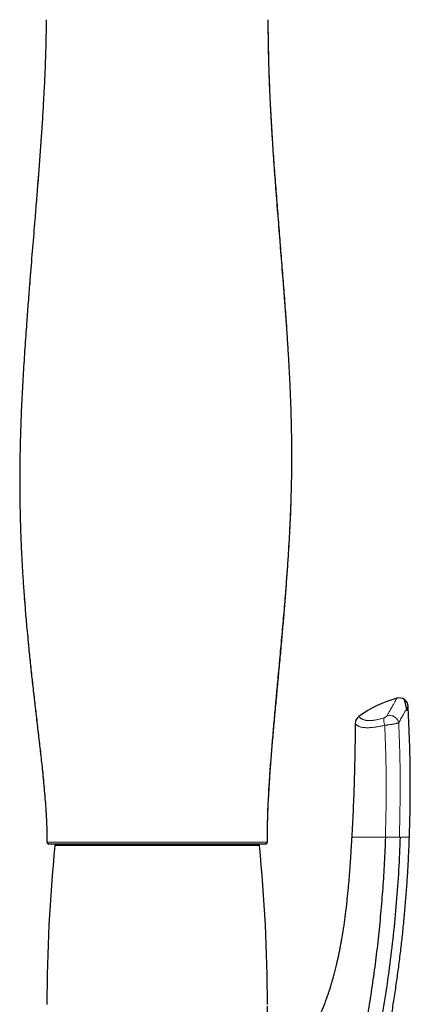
# Model space of a CAD drawing. Header units: millimetres. Extents: x 8 to 1329, y 12 to 1074.
# Tile 461 of 619: x 1007 to 1051, y 813 to 923. Entities that reach past the tile are written whole.
import ezdxf

# ---------------------------------------------------------------- set-up
doc = ezdxf.new("R2010")
doc.units = ezdxf.units.MM

msp = doc.modelspace()

# ---------------------------------------------------------------- linework, layer by layer
at = {"color": 252, "linetype": 'Continuous', "lineweight": 0}
for p, q in [((1007.51, 858.19), (1007.59, 857.24)), ((1033.96, 830.37), (1010.96, 830.37)), ((1020.28, 830.55), (1020.28, 830.55)), ((1024.67, 830.55), (1024.67, 830.55)), ((1034.82, 830.75), (1034.86, 830.75))]:
    msp.add_line(p, q, dxfattribs=at)
at = {"color": 7, "linetype": 'Continuous', "lineweight": 30}
for p, q in [((1010.06, 830.75), (1010.1, 830.75)), ((1033.86, 830.46), (1011.06, 830.46)), ((1020.68, 830.55), (1024.27, 830.55)), ((1034.86, 830.75), (1034.86, 830.75))]:
    msp.add_line(p, q, dxfattribs=at)
at = {"color": 7, "linetype": 'Continuous', "lineweight": 30, "flags": 128}
for points in [[(1050.69, 846.03), (1050.69, 846.05), (1050.69, 846.12), (1050.67, 846.19), (1050.66, 846.26), (1050.63, 846.33), (1050.61, 846.39), (1050.58, 846.46), (1050.54, 846.52), (1050.5, 846.58), (1050.45, 846.63), (1050.4, 846.69), (1050.34, 846.74), (1050.28, 846.79), (1050.26, 846.8), (1050.26, 846.8), (1050.26, 846.81), (1050.26, 846.81), (1050.26, 846.81), (1050.26, 846.81), (1050.26, 846.81), (1050.55, 845.51)], [(1010.26, 830.55), (1010.22, 830.55), (1010.19, 830.56)]]:
    msp.add_lwpolyline(points, dxfattribs=at)
at = {"color": 7, "linetype": 'Continuous', "lineweight": 30}
for centre, radius, start, end in [((1052.75, 834.57), 12.81, 104.9701, 126.349), ((1049.7, 845.98), 1, 3.0675, 104.9919), ((1045.75, 844.08), 1, 126.349, 179.5435), ((1010.26, 830.75), 0.2, 179.9925, 234.8427), ((1188.38, 812.5), 178.32, 174.251, 180), ((1011.06, 830.36), 0.1, 90, 174.251), ((1012.32, 830.39), 0.2, 126.8554, 161.4266), ((1032.66, 830.39), 0.2, 18.5734, 51.7154), ((1033.86, 830.36), 0.1, 5.749, 90), ((856.54, 812.5), 178.32, 360, 5.749)]:
    msp.add_arc(centre, radius, start, end, dxfattribs=at)
at = {"color": 252, "linetype": 'Continuous', "lineweight": 0}
for centre, radius, start, end in [((1012.32, 830.39), 0.2, 127.5054, 161.4017), ((1027.51, 830.42), 0.254, 8.6231, 31.3934), ((1034.62, 830.75), 0.2, 270.0919, 0.091)]:
    msp.add_arc(centre, radius, start, end, dxfattribs=at)
at = {"color": 7, "linetype": 'Continuous', "lineweight": 30}
for points, knots in [([(1009.96, 923.29), (1009.96, 922.91), (1009.96, 922.14), (1009.94, 920.99), (1009.91, 919.84), (1009.88, 918.69), (1009.83, 917.54), (1009.78, 916.4), (1009.74, 915.47), (1009.71, 914.94), (1009.7, 914.78)], [0, 0, 0, 0, 0.134993, 0.26996, 0.404797, 0.539705, 0.675061, 0.810535, 0.94476, 1, 1, 1, 1]), ([(1034.86, 830.75), (1034.86, 830.97), (1034.86, 831.6), (1034.88, 832.65), (1034.91, 833.87), (1034.96, 835.1), (1035.03, 836.33), (1035.12, 837.79), (1035.24, 839.49), (1035.39, 841.41), (1035.56, 843.38), (1035.74, 845.38), (1035.93, 847.43), (1036.12, 849.47), (1036.31, 851.52), (1036.49, 853.5), (1036.66, 855.42), (1036.81, 857.28), (1036.96, 859.15), (1037.1, 861.01), (1037.23, 862.87), (1037.34, 864.73), (1037.43, 866.46), (1037.5, 868.06), (1037.55, 869.53), (1037.58, 870.99), (1037.61, 872.46), (1037.62, 873.94), (1037.61, 875.42), (1037.59, 877.02), (1037.55, 878.75), (1037.49, 880.59), (1037.41, 882.44), (1037.33, 883.99), (1037.26, 885.25), (1037.2, 886.22), (1037.14, 887.18), (1037.08, 888.15), (1037.02, 889.1), (1036.91, 890.57), (1036.76, 892.57), (1036.57, 895.1), (1036.36, 897.62), (1036.16, 900.17), (1035.96, 902.72), (1035.76, 905.29), (1035.57, 907.86), (1035.4, 910.43), (1035.27, 912.7), (1035.17, 914.69), (1035.1, 916.4), (1035.04, 918.12), (1035, 919.84), (1034.97, 921.57), (1034.96, 922.72), (1034.96, 923.29)], [0, 0, 0, 0, 0.007193, 0.020453, 0.03371, 0.046966, 0.060226, 0.073489, 0.094326, 0.115182, 0.136015, 0.158162, 0.180276, 0.202432, 0.224587, 0.246735, 0.26687, 0.287012, 0.307149, 0.327275, 0.347396, 0.367524, 0.387661, 0.403483, 0.419296, 0.435089, 0.450897, 0.466799, 0.482787, 0.498771, 0.518708, 0.538648, 0.558576, 0.578482, 0.588906, 0.599358, 0.609842, 0.620262, 0.630527, 0.640696, 0.668033, 0.695361, 0.722741, 0.75008, 0.777933, 0.805696, 0.833467, 0.861216, 0.888982, 0.907134, 0.925544, 0.944203, 0.962804, 0.981393, 1, 1, 1, 1]), ([(1009.7, 914.78), (1009.69, 914.66), (1009.67, 914.2), (1009.62, 913.38), (1009.54, 911.98), (1009.42, 910.23), (1009.27, 908.12), (1009.12, 906.02), (1008.98, 904.3), (1008.9, 903.28), (1008.87, 902.96)], [0, 0, 0, 0, 0.029335, 0.118117, 0.207101, 0.385087, 0.563022, 0.740955, 0.918923, 1, 1, 1, 1]), ([(1008.87, 902.96), (1008.81, 902.24), (1008.67, 900.46), (1008.44, 897.63), (1008.25, 895.42), (1008.16, 894.25), (1008.15, 894.13)], [0, 0, 0, 0, 0.246815, 0.603582, 0.960693, 1, 1, 1, 1]), ([(1008.15, 894.13), (1008.13, 893.81), (1008.04, 892.75), (1007.9, 890.97), (1007.76, 889.05), (1007.64, 887.39), (1007.55, 886), (1007.46, 884.6), (1007.37, 883.2), (1007.29, 881.8), (1007.22, 880.4), (1007.16, 879), (1007.1, 877.53), (1007.05, 876), (1007.02, 874.4), (1007, 872.8), (1006.99, 871.22), (1007, 869.63), (1007.03, 868.05), (1007.07, 866.38), (1007.13, 864.62), (1007.22, 862.78), (1007.32, 860.93), (1007.44, 859.09), (1007.54, 857.86), (1007.59, 857.24)], [0, 0, 0, 0, 0.02664, 0.086035, 0.145215, 0.182841, 0.220915, 0.25884, 0.296757, 0.33471, 0.372607, 0.410534, 0.4485, 0.491856, 0.535249, 0.578465, 0.621331, 0.664118, 0.706976, 0.749854, 0.79988, 0.849929, 0.899951, 0.949931, 1, 1, 1, 1]), ([(1007.59, 857.24), (1007.6, 857.09), (1007.66, 856.27), (1007.77, 855.02), (1007.88, 853.93), (1007.92, 853.5)], [0, 0, 0, 0, 0.1221234, 0.6582503, 1, 1, 1, 1]), ([(1007.92, 853.5), (1007.98, 852.87), (1008.11, 851.6), (1008.31, 849.7), (1008.52, 847.81), (1008.74, 845.91), (1008.96, 844.02), (1009.18, 842.11), (1009.4, 840.2), (1009.58, 838.54), (1009.71, 837.14), (1009.81, 835.99), (1009.91, 834.84), (1009.95, 834.07), (1009.97, 833.68)], [0, 0, 0, 0, 0.095713, 0.191476, 0.287284, 0.382971, 0.478606, 0.574871, 0.671562, 0.768159, 0.826122, 0.88409, 0.942051, 1, 1, 1, 1]), ([(1050.84, 831.3), (1050.86, 831.9), (1050.9, 833.12), (1050.93, 834.96), (1050.95, 836.83), (1050.94, 838.71), (1050.91, 840.58), (1050.85, 842.45), (1050.78, 844.27), (1050.72, 845.46), (1050.69, 846.03)], [0, 0, 0, 0, 0.121197, 0.248359, 0.375458, 0.502507, 0.629516, 0.756493, 0.883449, 1, 1, 1, 1]), ([(1044.75, 844.09), (1044.74, 843.51), (1044.73, 842.34), (1044.7, 840.59), (1044.66, 838.85), (1044.62, 837.2), (1044.56, 835.65), (1044.5, 834.2), (1044.43, 832.75), (1044.38, 831.79), (1044.35, 831.3)], [0, 0, 0, 0, 0.136588, 0.27318, 0.409786, 0.546397, 0.659784, 0.773176, 0.886584, 1, 1, 1, 1]), ([(1009.97, 833.68), (1009.98, 833.58), (1010, 833.19), (1010.03, 832.51), (1010.06, 831.63), (1010.06, 831.04), (1010.06, 830.75)], [0, 0, 0, 0, 0.102368, 0.401614, 0.70082, 1, 1, 1, 1]), ([(1048.14, 831.3), (1048.1, 830.35), (1048.03, 828.43), (1047.84, 825.57), (1047.61, 822.71), (1047.33, 819.86), (1046.99, 817.04), (1046.6, 814.24), (1046.16, 811.46), (1045.67, 808.66), (1045.19, 806.19), (1044.75, 804.07), (1044.37, 802.3), (1043.97, 800.57), (1043.57, 798.94), (1043.2, 797.43), (1042.92, 796.31), (1042.7, 795.49), (1042.53, 794.97), (1042.32, 794.48), (1042.09, 794.03), (1041.83, 793.63), (1041.55, 793.28), (1041.23, 792.98), (1040.87, 792.72), (1040.48, 792.5), (1040.03, 792.32), (1039.54, 792.17), (1038.98, 792.06), (1038.41, 791.98), (1037.81, 791.93), (1037.18, 791.9), (1036.52, 791.89), (1035.83, 791.89), (1035.11, 791.88), (1034.37, 791.88), (1033.65, 791.88), (1032.96, 791.88), (1032.31, 791.88), (1031.66, 791.89), (1031.02, 791.89), (1030.39, 791.91), (1030, 791.92), (1029.8, 791.92)], [0, 0, 0, 0, 0.055994, 0.11201, 0.167957, 0.223738, 0.279391, 0.334091, 0.389025, 0.444413, 0.500338, 0.535961, 0.571311, 0.606098, 0.640049, 0.669032, 0.697089, 0.707856, 0.718479, 0.728959, 0.739293, 0.748073, 0.756751, 0.765357, 0.773947, 0.782576, 0.791303, 0.801959, 0.812913, 0.824241, 0.836006, 0.848262, 0.861064, 0.874458, 0.88851, 0.903203, 0.918442, 0.931498, 0.944835, 0.958405, 0.972157, 0.98604, 1, 1, 1, 1]), ([(1044.35, 831.3), (1044.33, 831.05), (1044.3, 830.54), (1044.26, 829.79), (1044.21, 829.06), (1044.16, 828.35), (1044.11, 827.66), (1044.06, 826.98), (1044.01, 826.34), (1043.95, 825.7), (1043.89, 825.05), (1043.82, 824.38), (1043.75, 823.7), (1043.67, 823.04), (1043.59, 822.4), (1043.51, 821.79), (1043.43, 821.2), (1043.34, 820.64), (1043.25, 820.11), (1043.16, 819.59), (1043.07, 819.1), (1042.98, 818.64), (1042.9, 818.21), (1042.81, 817.81), (1042.73, 817.44), (1042.65, 817.09), (1042.57, 816.76), (1042.5, 816.45), (1042.42, 816.15), (1042.35, 815.87), (1042.28, 815.62), (1042.21, 815.39), (1042.16, 815.18), (1042.1, 814.99), (1042.06, 814.84), (1042.01, 814.7), (1041.98, 814.6), (1041.96, 814.52), (1041.94, 814.46), (1041.93, 814.42), (1041.92, 814.39), (1041.92, 814.38), (1041.91, 814.36), (1041.9, 814.33), (1041.89, 814.28), (1041.87, 814.22), (1041.84, 814.13), (1041.81, 814.03), (1041.76, 813.9), (1041.71, 813.75), (1041.66, 813.58), (1041.59, 813.4), (1041.53, 813.2), (1041.45, 813), (1041.37, 812.78), (1041.28, 812.53), (1041.18, 812.27), (1041.08, 812.03), (1041, 811.84), (1040.94, 811.7), (1040.91, 811.61), (1040.87, 811.54), (1040.85, 811.49), (1040.83, 811.45), (1040.82, 811.41), (1040.8, 811.36), (1040.77, 811.3), (1040.73, 811.22), (1040.69, 811.12), (1040.64, 811.02), (1040.56, 810.85), (1040.45, 810.62), (1040.3, 810.32), (1040.14, 810.01), (1039.98, 809.73), (1039.84, 809.48), (1039.7, 809.25), (1039.56, 809.03), (1039.41, 808.8), (1039.25, 808.56), (1039.08, 808.33), (1038.9, 808.1), (1038.71, 807.87), (1038.52, 807.66), (1038.33, 807.46), (1038.15, 807.3), (1037.98, 807.15), (1037.83, 807.03), (1037.7, 806.94), (1037.59, 806.87), (1037.49, 806.81), (1037.39, 806.76), (1037.29, 806.71), (1037.19, 806.67), (1037.08, 806.63), (1036.96, 806.6), (1036.85, 806.58), (1036.74, 806.56), (1036.65, 806.56), (1036.55, 806.56), (1036.46, 806.57), (1036.38, 806.59), (1036.3, 806.61), (1036.24, 806.63), (1036.17, 806.66), (1036.08, 806.71), (1036, 806.76), (1035.93, 806.81), (1035.88, 806.86), (1035.83, 806.9), (1035.79, 806.94), (1035.75, 806.98), (1035.71, 807.04), (1035.65, 807.1), (1035.6, 807.18), (1035.54, 807.28), (1035.47, 807.39), (1035.41, 807.52), (1035.34, 807.67), (1035.28, 807.84), (1035.22, 808.02), (1035.16, 808.22), (1035.11, 808.44), (1035.06, 808.7), (1035.01, 808.98), (1034.97, 809.29), (1034.94, 809.61), (1034.91, 809.96), (1034.89, 810.32), (1034.88, 810.68), (1034.87, 811.06), (1034.86, 811.46), (1034.86, 811.88), (1034.86, 812.16), (1034.86, 812.3)], [0, 0, 0, 0, 0.022962, 0.045399, 0.067309, 0.088692, 0.109549, 0.129522, 0.148988, 0.167946, 0.186396, 0.207698, 0.22828, 0.248143, 0.267287, 0.285712, 0.303418, 0.320403, 0.336669, 0.352216, 0.367044, 0.381153, 0.394544, 0.40651, 0.417837, 0.428523, 0.43857, 0.447976, 0.457384, 0.466051, 0.473977, 0.481163, 0.487608, 0.493313, 0.498277, 0.502501, 0.505985, 0.508111, 0.509821, 0.511115, 0.511992, 0.512345, 0.512774, 0.513744, 0.515264, 0.517237, 0.519583, 0.523069, 0.527148, 0.531818, 0.53708, 0.542935, 0.549363, 0.555789, 0.561932, 0.571015, 0.5794, 0.587086, 0.594075, 0.597558, 0.60051, 0.602822, 0.604495, 0.605565, 0.606744, 0.608307, 0.61047, 0.613097, 0.616187, 0.619742, 0.623679, 0.632932, 0.642779, 0.653218, 0.66425, 0.671732, 0.679463, 0.687444, 0.695677, 0.704158, 0.712869, 0.721325, 0.730605, 0.739253, 0.747269, 0.754653, 0.761405, 0.767525, 0.771701, 0.775521, 0.778998, 0.782564, 0.785632, 0.788888, 0.79233, 0.795974, 0.799938, 0.80259, 0.805373, 0.808283, 0.8112, 0.813781, 0.816008, 0.817891, 0.819945, 0.823258, 0.826265, 0.82874, 0.830905, 0.83279, 0.834399, 0.835973, 0.838, 0.840494, 0.843453, 0.846872, 0.850753, 0.855099, 0.85991, 0.865183, 0.870922, 0.877124, 0.883788, 0.891804, 0.900407, 0.909593, 0.919359, 0.929705, 0.940635, 0.951472, 0.962827, 0.974701, 0.987091, 1, 1, 1, 1]), ([(1049.8, 831.3), (1049.75, 830.08), (1049.64, 827.62), (1049.38, 823.94), (1049.03, 820.28), (1048.59, 816.62), (1048.06, 812.97), (1047.45, 809.34), (1046.76, 805.72), (1045.98, 802.12), (1045.35, 799.48), (1044.92, 797.78), (1044.72, 797.01), (1044.52, 796.25), (1044.32, 795.49), (1044.1, 794.73), (1043.82, 793.99), (1043.48, 793.32), (1043.09, 792.71), (1042.65, 792.18), (1042.14, 791.71), (1041.57, 791.33), (1040.95, 791.02), (1040.31, 790.78), (1039.64, 790.61), (1039.19, 790.53), (1038.96, 790.5)], [0, 0, 0, 0, 0.083431, 0.166854, 0.250268, 0.333672, 0.417068, 0.500454, 0.583828, 0.667193, 0.750551, 0.768413, 0.786275, 0.804136, 0.821997, 0.839845, 0.85767, 0.875484, 0.891049, 0.906623, 0.922177, 0.937718, 0.953282, 0.968843, 0.984414, 1, 1, 1, 1]), ([(1038.96, 789.44), (1039.08, 789.46), (1039.33, 789.49), (1039.69, 789.56), (1040.06, 789.64), (1040.42, 789.73), (1040.78, 789.84), (1041.13, 789.97), (1041.46, 790.1), (1041.77, 790.25), (1042.07, 790.42), (1042.37, 790.61), (1042.66, 790.81), (1042.93, 791.03), (1043.19, 791.27), (1043.43, 791.51), (1043.67, 791.77), (1043.88, 792.05), (1044.09, 792.34), (1044.28, 792.65), (1044.47, 792.97), (1044.64, 793.32), (1044.8, 793.67), (1044.95, 794.03), (1045.08, 794.39), (1045.2, 794.77), (1045.31, 795.15), (1045.53, 795.99), (1045.88, 797.3), (1046.32, 799.08), (1046.75, 800.86), (1047.16, 802.65), (1047.55, 804.44), (1047.91, 806.24), (1048.26, 808.04), (1048.59, 809.84), (1048.89, 811.62), (1049.17, 813.39), (1049.43, 815.17), (1049.67, 816.94), (1049.89, 818.73), (1050.09, 820.51), (1050.27, 822.29), (1050.42, 824.08), (1050.56, 825.88), (1050.68, 827.69), (1050.77, 829.49), (1050.82, 830.7), (1050.84, 831.3)], [0, 0, 0, 0, 0.008113, 0.016228, 0.02434, 0.032565, 0.040793, 0.049017, 0.056543, 0.064075, 0.0716, 0.079336, 0.087077, 0.094812, 0.102343, 0.109882, 0.117414, 0.125154, 0.132899, 0.140639, 0.149, 0.157362, 0.165792, 0.174222, 0.182811, 0.1914, 0.20002, 0.208641, 0.248624, 0.288606, 0.328607, 0.368607, 0.408664, 0.448721, 0.488798, 0.528876, 0.568014, 0.607152, 0.646311, 0.685469, 0.724667, 0.763869, 0.802965, 0.842065, 0.881538, 0.921011, 0.960506, 1, 1, 1, 1]), ([(1010.08, 830.75), (1010.08, 830.75), (1010.08, 830.73), (1010.08, 830.71), (1010.08, 830.68), (1010.1, 830.65), (1010.11, 830.63), (1010.13, 830.6), (1010.15, 830.58), (1010.18, 830.57), (1010.2, 830.56), (1010.21, 830.56)], [0, 0, 0, 0, 0.023693, 0.049805, 0.114186, 0.199822, 0.309241, 0.443545, 0.603267, 0.788691, 1, 1, 1, 1]), ([(1010.21, 830.56), (1010.21, 830.56), (1010.21, 830.56), (1010.23, 830.56), (1010.25, 830.56), (1010.25, 830.56)], [0, 0, 0, 0, 0.41278, 0.809591, 1, 1, 1, 1]), ([(1010.26, 830.55), (1010.26, 830.55), (1010.27, 830.55), (1010.3, 830.55), (1010.36, 830.55), (1010.43, 830.55), (1010.53, 830.55), (1010.64, 830.55), (1010.78, 830.55), (1010.92, 830.55), (1011.09, 830.55), (1011.28, 830.55), (1011.48, 830.55), (1011.7, 830.55), (1011.94, 830.55), (1012.11, 830.55), (1012.2, 830.55), (1012.2, 830.55)], [0, 0, 0, 0, 0.07358, 0.147203, 0.220864, 0.294552, 0.36826, 0.441976, 0.51148, 0.580978, 0.650464, 0.719935, 0.789409, 0.85889, 0.928371, 0.997844, 1, 1, 1, 1]), ([(1027.46, 830.45), (1027.46, 830.47), (1027.46, 830.51), (1027.46, 830.53), (1027.46, 830.55)], [0, 0, 0, 0, 0.4730978, 1, 1, 1, 1]), ([(1032.78, 830.55), (1032.8, 830.55), (1032.9, 830.55), (1033.08, 830.55), (1033.32, 830.55), (1033.54, 830.55), (1033.73, 830.55), (1033.91, 830.55), (1034.06, 830.55), (1034.2, 830.55), (1034.33, 830.55), (1034.43, 830.55), (1034.51, 830.55), (1034.58, 830.55), (1034.63, 830.55), (1034.65, 830.55), (1034.66, 830.55), (1034.65, 830.55), (1034.63, 830.55), (1034.62, 830.55)], [0, 0, 0, 0, 0.008739, 0.074039, 0.139321, 0.200869, 0.26242, 0.323984, 0.385567, 0.447177, 0.508822, 0.570508, 0.632247, 0.694046, 0.755919, 0.816772, 0.877724, 0.938793, 1, 1, 1, 1]), ([(1034.66, 830.55), (1034.67, 830.55), (1034.69, 830.56), (1034.71, 830.56), (1034.74, 830.57), (1034.76, 830.58), (1034.77, 830.58), (1034.79, 830.59), (1034.81, 830.61), (1034.83, 830.65), (1034.86, 830.69), (1034.86, 830.73), (1034.86, 830.75)], [0, 0, 0, 0, 0.137021, 0.387319, 0.618465, 0.726923, 0.778261, 0.82309, 0.864208, 0.905793, 0.950854, 1, 1, 1, 1])]:
    msp.add_open_spline(points, degree=3, knots=knots, dxfattribs=at)
at = {"color": 252, "linetype": 'Continuous', "lineweight": 0}
for points, knots in [([(1034.92, 923.29), (1034.92, 922.72), (1034.93, 921.58), (1034.95, 919.86), (1034.99, 918.38), (1035.03, 917.13), (1035.07, 916.12), (1035.11, 915.12), (1035.17, 913.87), (1035.24, 912.37), (1035.35, 910.61), (1035.46, 908.85), (1035.61, 906.62), (1035.82, 903.93), (1036.06, 900.78), (1036.32, 897.62), (1036.51, 895.18), (1036.65, 893.46), (1036.72, 892.45), (1036.8, 891.44), (1036.87, 890.44), (1036.95, 889.43), (1037.02, 888.42), (1037.11, 887.11), (1037.21, 885.5), (1037.32, 883.61), (1037.41, 881.86), (1037.47, 880.27), (1037.52, 878.81), (1037.55, 877.36), (1037.57, 875.91), (1037.58, 874.46), (1037.58, 873.01), (1037.56, 871.44), (1037.52, 869.75), (1037.45, 867.92), (1037.37, 866.09), (1037.27, 864.27), (1037.16, 862.44), (1037.03, 860.62), (1036.87, 858.56), (1036.68, 856.28), (1036.46, 853.78), (1036.23, 851.27), (1036.01, 848.93), (1035.81, 846.77), (1035.63, 844.76), (1035.46, 842.75), (1035.29, 840.73), (1035.15, 838.94), (1035.04, 837.38), (1034.97, 836.06), (1034.9, 834.73), (1034.86, 833.4), (1034.83, 832.08), (1034.82, 831.19), (1034.82, 830.75)], [0, 0, 0, 0, 0.018495, 0.036976, 0.055488, 0.066455, 0.077399, 0.088208, 0.098847, 0.117823, 0.136845, 0.155873, 0.174934, 0.208989, 0.243159, 0.27731, 0.311452, 0.32234, 0.333231, 0.344139, 0.355017, 0.365842, 0.37674, 0.387838, 0.408376, 0.428797, 0.449232, 0.464882, 0.480539, 0.496198, 0.511854, 0.527531, 0.543155, 0.558656, 0.578326, 0.598034, 0.617761, 0.637488, 0.657209, 0.676931, 0.69666, 0.723802, 0.750939, 0.778068, 0.805204, 0.826899, 0.848542, 0.870287, 0.892203, 0.914092, 0.928418, 0.942744, 0.957062, 0.971374, 0.985688, 1, 1, 1, 1]), ([(1009.7, 914.78), (1009.69, 914.56), (1009.64, 913.56), (1009.53, 911.78), (1009.37, 909.43), (1009.18, 906.81), (1009.01, 904.66), (1008.9, 903.29), (1008.87, 902.96)], [0, 0, 0, 0, 0.055326, 0.2539857, 0.4527489, 0.6514157, 0.917658, 1, 1, 1, 1]), ([(1008.15, 894.13), (1008.13, 893.91), (1008.11, 893.62), (1008.09, 893.33), (1008.08, 893.25)], [0, 0, 0, 0, 0.751108, 1, 1, 1, 1]), ([(1007.92, 853.5), (1007.94, 853.26), (1008.03, 852.35), (1008.19, 850.77), (1008.41, 848.77), (1008.64, 846.76), (1008.87, 844.76), (1009.11, 842.75), (1009.34, 840.74), (1009.53, 839.02), (1009.67, 837.6), (1009.77, 836.49), (1009.86, 835.38), (1009.93, 834.44), (1009.96, 833.88), (1009.97, 833.68)], [0, 0, 0, 0, 0.036607, 0.137723, 0.238899, 0.340053, 0.441018, 0.542388, 0.644462, 0.746508, 0.802623, 0.858751, 0.914877, 0.970994, 1, 1, 1, 1]), ([(1048.35, 845), (1048.4, 845.1), (1048.5, 845.28), (1048.61, 845.49), (1048.7, 845.66), (1048.77, 845.77), (1048.83, 845.88), (1048.9, 846.02), (1048.99, 846.17), (1049.08, 846.32), (1049.16, 846.47), (1049.23, 846.59), (1049.29, 846.7), (1049.34, 846.79), (1049.38, 846.86), (1049.42, 846.91), (1049.43, 846.94), (1049.44, 846.95), (1049.44, 846.94), (1049.44, 846.94)], [0, 0, 0, 0, 0.075589, 0.151316, 0.189398, 0.22748, 0.265637, 0.303793, 0.371618, 0.439442, 0.507717, 0.575992, 0.645717, 0.715443, 0.785684, 0.855926, 0.926096, 0.996265, 1, 1, 1, 1]), ([(1050.69, 846.03), (1050.69, 846.03), (1050.69, 846.03), (1050.67, 846), (1050.64, 845.95), (1050.61, 845.89), (1050.56, 845.81), (1050.5, 845.71), (1050.43, 845.59), (1050.35, 845.46), (1050.26, 845.3), (1050.16, 845.13), (1050.05, 844.93), (1049.92, 844.7), (1049.79, 844.46), (1049.69, 844.28), (1049.64, 844.2)], [0, 0, 0, 0, 0.0714906, 0.144604, 0.2125785, 0.280553, 0.3489722, 0.4173915, 0.487189, 0.5569867, 0.6272491, 0.6975118, 0.7727883, 0.8482034, 0.9240333, 1, 1, 1, 1]), ([(1045.15, 844.89), (1045.16, 844.89), (1045.16, 844.88), (1045.17, 844.87), (1045.19, 844.84), (1045.22, 844.8), (1045.26, 844.76), (1045.31, 844.72), (1045.36, 844.68), (1045.44, 844.63), (1045.52, 844.59), (1045.61, 844.55), (1045.7, 844.52), (1045.81, 844.49), (1045.92, 844.46), (1046.03, 844.45), (1046.14, 844.44), (1046.25, 844.43), (1046.38, 844.43), (1046.51, 844.43), (1046.66, 844.44), (1046.81, 844.46), (1046.98, 844.49), (1047.15, 844.52), (1047.34, 844.56), (1047.54, 844.61), (1047.75, 844.67), (1047.89, 844.71), (1047.96, 844.74)], [0, 0, 0, 0, 0.060738, 0.121499, 0.182259, 0.242995, 0.29231, 0.341665, 0.39102, 0.440348, 0.489639, 0.529515, 0.569431, 0.609326, 0.649173, 0.676219, 0.703378, 0.730558, 0.757694, 0.784752, 0.811731, 0.837759, 0.863877, 0.889985, 0.916, 0.943974, 0.972007, 1, 1, 1, 1]), ([(1047.96, 844.74), (1047.98, 844.74), (1048.01, 844.75), (1048.06, 844.77), (1048.12, 844.8), (1048.18, 844.84), (1048.24, 844.88), (1048.29, 844.92), (1048.33, 844.96), (1048.34, 844.99), (1048.35, 845)], [0, 0, 0, 0, 0.090789, 0.181622, 0.312864, 0.44422, 0.57512, 0.70605, 0.85306, 1, 1, 1, 1]), ([(1048.06, 843.9), (1047.99, 843.88), (1047.85, 843.85), (1047.65, 843.81), (1047.45, 843.77), (1047.24, 843.73), (1047.02, 843.7), (1046.8, 843.67), (1046.59, 843.65), (1046.39, 843.63), (1046.22, 843.62), (1046.06, 843.62), (1045.92, 843.63), (1045.78, 843.64), (1045.66, 843.65), (1045.54, 843.67), (1045.42, 843.69), (1045.3, 843.72), (1045.2, 843.76), (1045.1, 843.8), (1045.01, 843.85), (1044.93, 843.9), (1044.87, 843.95), (1044.82, 844), (1044.78, 844.04), (1044.76, 844.07), (1044.75, 844.09), (1044.75, 844.09), (1044.75, 844.09)], [0, 0, 0, 0, 0.024391, 0.048832, 0.073265, 0.097647, 0.128197, 0.158852, 0.189517, 0.220082, 0.249097, 0.278196, 0.307366, 0.336572, 0.365751, 0.394821, 0.434001, 0.473225, 0.512467, 0.551671, 0.60721, 0.662793, 0.718395, 0.773959, 0.830457, 0.886979, 0.943501, 1, 1, 1, 1]), ([(1049.64, 844.2), (1049.64, 844.2), (1049.63, 844.19), (1049.61, 844.18), (1049.56, 844.16), (1049.5, 844.15), (1049.44, 844.13), (1049.36, 844.11), (1049.27, 844.08), (1049.17, 844.06), (1049.06, 844.04), (1048.95, 844.02), (1048.85, 844), (1048.74, 843.99), (1048.63, 843.97), (1048.53, 843.95), (1048.44, 843.94), (1048.34, 843.93), (1048.25, 843.92), (1048.16, 843.91), (1048.09, 843.9), (1048.06, 843.9), (1048.06, 843.9)], [0, 0, 0, 0, 0.00003, 0.055131, 0.110232, 0.166937, 0.223641, 0.288861, 0.351598, 0.414334, 0.479472, 0.54461, 0.599008, 0.653406, 0.709368, 0.765328, 0.808961, 0.856197, 0.903432, 0.951701, 0.99997, 1, 1, 1, 1]), ([(1048.14, 831.3), (1048.18, 832.7), (1048.25, 835.5), (1048.22, 839.7), (1048.12, 842.5), (1048.06, 843.9)], [0, 0, 0, 0, 0.333174, 0.6665, 1, 1, 1, 1]), ([(1049.64, 844.2), (1049.69, 842.76), (1049.8, 839.9), (1049.82, 835.6), (1049.74, 832.74), (1049.71, 831.3)], [0, 0, 0, 0, 0.333385, 0.66672, 1, 1, 1, 1]), ([(1044.35, 831.3), (1044.35, 831.3), (1044.36, 831.3), (1044.41, 831.3), (1044.5, 831.3), (1044.66, 831.3), (1044.88, 831.3), (1045.13, 831.3), (1045.39, 831.3), (1045.71, 831.3), (1046.09, 831.3), (1046.53, 831.3), (1047.03, 831.3), (1047.57, 831.3), (1047.95, 831.3), (1048.14, 831.3)], [0, 0, 0, 0, 0.1000297, 0.2000562, 0.3001732, 0.400239, 0.5001311, 0.5626363, 0.6251447, 0.6876676, 0.7501247, 0.8126162, 0.8750545, 0.9374891, 1, 1, 1, 1]), ([(1048.14, 831.3), (1048.22, 831.3), (1048.37, 831.3), (1048.62, 831.3), (1048.86, 831.3), (1049.1, 831.3), (1049.31, 831.3), (1049.48, 831.3), (1049.62, 831.3), (1049.68, 831.3), (1049.7, 831.3)], [0, 0, 0, 0, 0.117618, 0.241333, 0.369479, 0.499965, 0.630456, 0.758619, 0.882357, 1, 1, 1, 1]), ([(1049.71, 831.3), (1049.72, 831.3), (1049.75, 831.3), (1049.78, 831.3), (1049.8, 831.3)], [0, 0, 0, 0, 0.499984, 1, 1, 1, 1]), ([(1050.84, 831.3), (1050.84, 831.3), (1050.84, 831.3), (1050.82, 831.3), (1050.78, 831.3), (1050.74, 831.3), (1050.68, 831.3), (1050.6, 831.3), (1050.51, 831.3), (1050.41, 831.3), (1050.28, 831.3), (1050.14, 831.3), (1049.98, 831.3), (1049.86, 831.3), (1049.8, 831.3)], [0, 0, 0, 0, 0.079891, 0.159782, 0.23987, 0.319958, 0.400647, 0.481337, 0.562227, 0.643117, 0.732173, 0.821295, 0.910615, 1, 1, 1, 1]), ([(1010.1, 830.75), (1010.11, 830.75), (1010.15, 830.75), (1010.43, 830.75), (1010.92, 830.75), (1011.6, 830.75), (1012.46, 830.75), (1013.47, 830.75), (1014.63, 830.75), (1015.92, 830.75), (1017.32, 830.75), (1018.79, 830.75), (1020.33, 830.75), (1021.9, 830.75), (1023.48, 830.75), (1025.05, 830.75), (1026.58, 830.75), (1028.05, 830.75), (1029.42, 830.75), (1030.68, 830.75), (1031.8, 830.75), (1032.77, 830.75), (1033.57, 830.75), (1034.19, 830.75), (1034.63, 830.75), (1034.76, 830.75), (1034.82, 830.75)], [0, 0, 0, 0, 0.02632, 0.068521, 0.110627, 0.152907, 0.195123, 0.237323, 0.279487, 0.321744, 0.363936, 0.406154, 0.448326, 0.490514, 0.532931, 0.575316, 0.617811, 0.660322, 0.702807, 0.745262, 0.787744, 0.830188, 0.872655, 0.915207, 0.95769, 1, 1, 1, 1]), ([(1034.62, 830.55), (1034.56, 830.55), (1034.44, 830.55), (1034, 830.55), (1033.39, 830.55), (1032.6, 830.55), (1031.65, 830.55), (1030.56, 830.55), (1029.34, 830.55), (1027.99, 830.55), (1026.55, 830.55), (1025.04, 830.55), (1023.51, 830.55), (1021.96, 830.55), (1020.42, 830.55), (1018.91, 830.55), (1017.44, 830.55), (1016.06, 830.55), (1014.78, 830.55), (1013.64, 830.55), (1012.63, 830.55), (1011.79, 830.55), (1011.12, 830.55), (1010.63, 830.55), (1010.32, 830.55), (1010.28, 830.55), (1010.26, 830.55)], [0, 0, 0, 0, 0.041677, 0.083248, 0.125405, 0.167327, 0.208683, 0.250156, 0.291521, 0.33297, 0.375192, 0.417315, 0.458707, 0.500053, 0.541363, 0.582741, 0.62487, 0.667045, 0.70852, 0.749982, 0.791466, 0.83282, 0.874727, 0.916787, 0.958313, 1, 1, 1, 1]), ([(1020.28, 830.55), (1020.28, 830.55), (1020.28, 830.55), (1020.32, 830.55), (1020.36, 830.55), (1020.42, 830.55), (1020.5, 830.55), (1020.59, 830.55), (1020.65, 830.55), (1020.68, 830.55)], [0, 0, 0, 0, 0.143187, 0.282935, 0.421238, 0.559143, 0.703915, 0.850133, 1, 1, 1, 1]), ([(1020.59, 830.46), (1020.58, 830.46), (1020.56, 830.47), (1020.52, 830.49), (1020.49, 830.53), (1020.49, 830.54), (1020.48, 830.55)], [0, 0, 0, 0, 0.136106, 0.456271, 0.738527, 1, 1, 1, 1]), ([(1024.27, 830.55), (1024.3, 830.55), (1024.36, 830.55), (1024.45, 830.55), (1024.52, 830.55), (1024.59, 830.55), (1024.63, 830.55), (1024.67, 830.55), (1024.67, 830.55), (1024.67, 830.55)], [0, 0, 0, 0, 0.143187, 0.282935, 0.421238, 0.559143, 0.703915, 0.850133, 1, 1, 1, 1]), ([(1024.64, 830.55), (1024.63, 830.54), (1024.62, 830.52), (1024.6, 830.5), (1024.58, 830.48), (1024.56, 830.47), (1024.54, 830.46), (1024.53, 830.46)], [0, 0, 0, 0, 0.263203, 0.547804, 0.703556, 0.870197, 1, 1, 1, 1])]:
    msp.add_open_spline(points, degree=3, knots=knots, dxfattribs=at)
for points in [[(1047.96, 844.74), (1047.96, 844.69), (1047.94, 844.59), (1047.96, 844.39), (1048, 844.15), (1048.04, 843.98), (1048.06, 843.9)], [(1049.64, 844.2), (1049.63, 844.26), (1049.59, 844.38), (1049.48, 844.56), (1049.34, 844.72), (1049.17, 844.85), (1048.97, 844.95), (1048.76, 845.01), (1048.55, 845.03), (1048.42, 845.01), (1048.35, 845)]]:
    msp.add_open_spline(points, degree=3, dxfattribs=at)

doc.saveas('drawing.dxf')
